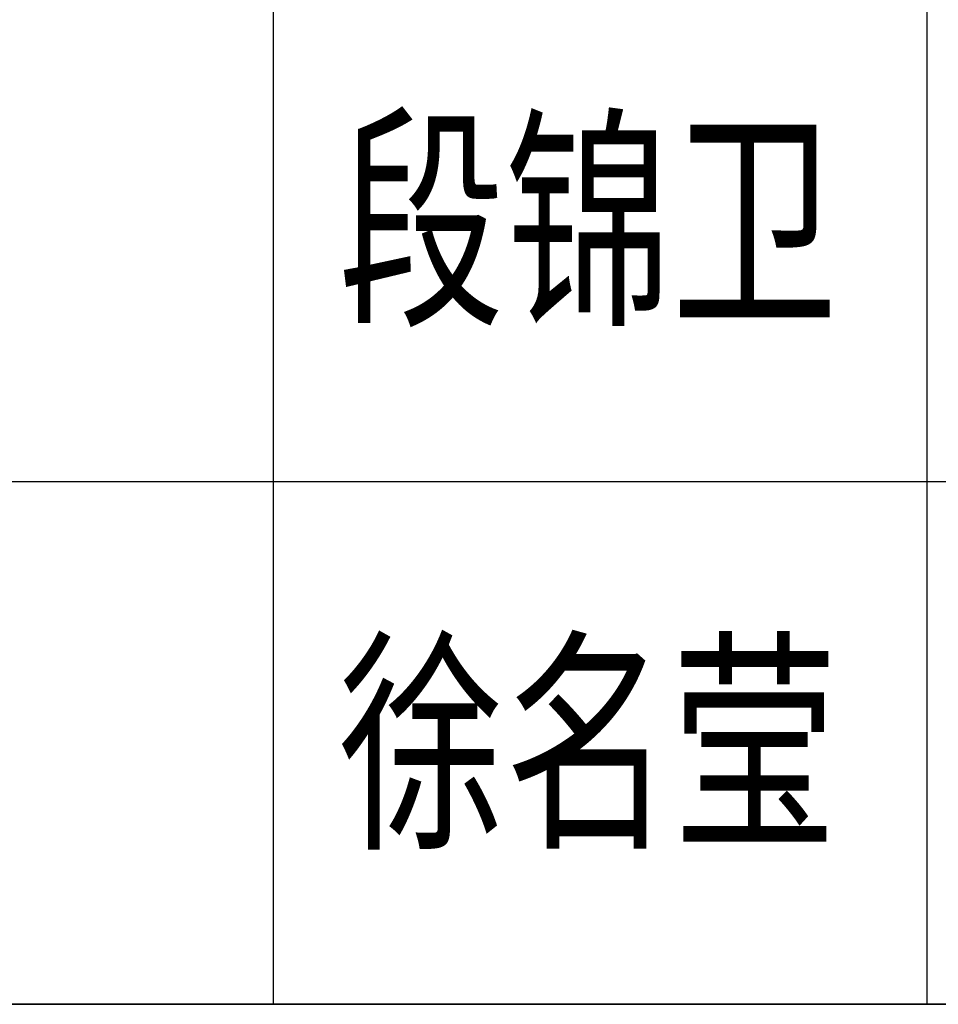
# Model space of a CAD drawing. Extents: x 1779708 to 7299578, y -1121471 to 88434.
# Tile 689 of 1056: x 6129654 to 6130708, y -964050 to -962920. Entities that reach past the tile are written whole.
import ezdxf

# ---------------------------------------------------------------- set-up
doc = ezdxf.new("R2010")
doc.units = 0
doc.header["$LTSCALE"] = 1000
doc.header["$MEASUREMENT"] = 0
for name, color, linetype in [('PUB_TITLE', 4, 'CONTINUOUS'), ('可见线', 6, 'CONTINUOUS'), ('通-图框－文字', 4, 'CONTINUOUS')]:
    doc.layers.add(name, color=color, linetype=linetype)
doc.styles.add('仿宋', font='txt', dxfattribs={"width": 0.7})

# ---------------------------------------------------------------- blocks, each defined once
blk = doc.blocks.new('A$C3D8761CE')
at = {"layer": 'PUB_TITLE'}
for p, q in [((76100, 20800), (83100, 20800)), ((83100, 19600), (76100, 19600))]:
    blk.add_line(p, q, dxfattribs=at)
for points in [[(79500, 28000), (79500, 19600)], [(81000, 28000), (81000, 19600)], [(76100, 19600), (83100, 19600)]]:
    blk.add_lwpolyline(points, dxfattribs=at)
at = {"layer": '通-图框－文字', "style": '仿宋', "width": 0.7}
for s, p in [('段锦卫', (79650, 21200)), ('徐名莹', (79650, 20000))]:
    blk.add_text(s, height=400, dxfattribs=at).set_placement(p)

msp = doc.modelspace()

# ---------------------------------------------------------------- block references
at = {"layer": '可见线', "xscale": 0.5, "yscale": 0.5, "zscale": 0.5}
msp.add_blockref('A$C3D8761CE', (6090194.5, -973850.2), dxfattribs=at)

doc.saveas('drawing.dxf')
